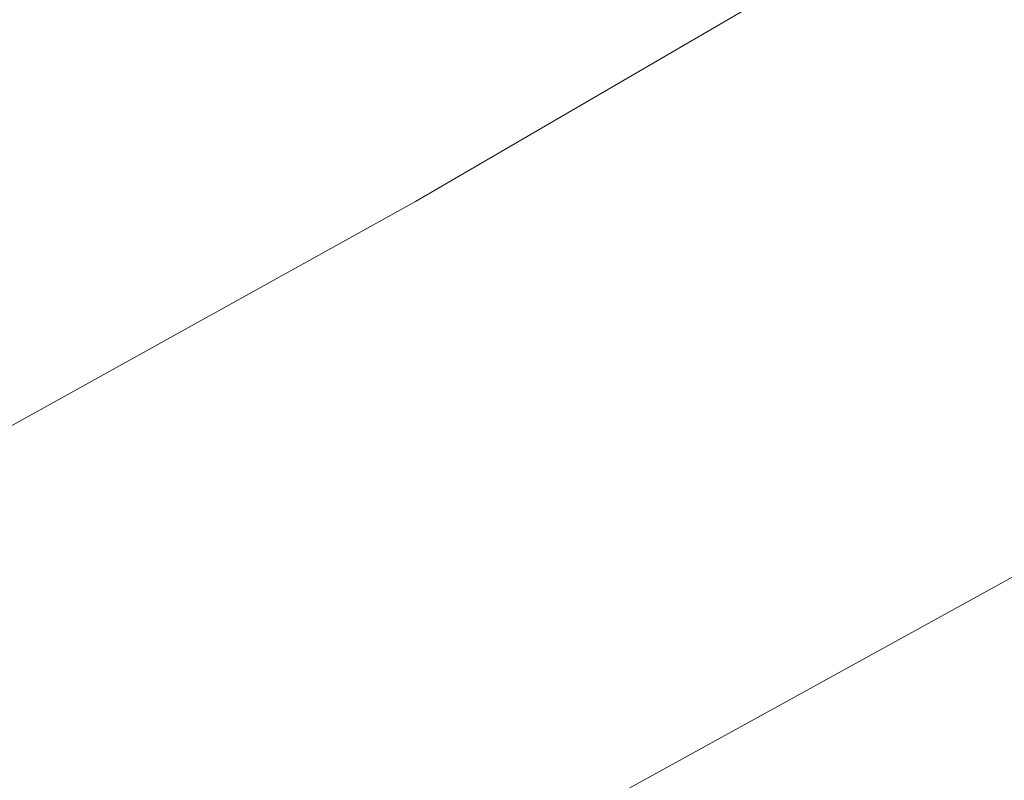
# Model space of a CAD drawing. Extents: x 1620613 to 1693141, y 557269 to 607790.
# Tile 943 of 1056: x 1620876.2 to 1620877.84, y 607340.51 to 607341.78. Entities that reach past the tile are written whole.
import ezdxf

# ---------------------------------------------------------------- set-up
doc = ezdxf.new("R2010")
doc.units = 0
doc.header["$LTSCALE"] = 10
doc.header["$MEASUREMENT"] = 0
for name, pattern in [('DGN Style 2', [7.346996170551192, 4.408197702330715, -2.938798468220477]), ('DGN Style 3', [10.28579463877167, 7.346996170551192, -2.938798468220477]), ('DGN Style 5', [5.142897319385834, 2.204098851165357, -2.938798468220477])]:
    doc.linetypes.add(name, pattern=pattern)
for name, color, linetype, lineweight in [('DT_X_Contour_Minor', 136, 'DGN Style 3', 0), ('PV_X_Driveway', 7, 'DGN Style 5', 0), ('SV_X_Top_of_Bank', 97, 'DGN Style 2', 0)]:
    doc.layers.add(name, color=color, linetype=linetype, lineweight=lineweight)

# ---------------------------------------------------------------- blocks, each defined once
blk = doc.blocks.new('*U1004')
at = {"layer": 'DT_X_Contour_Minor', "transparency": 33554559, "flags": 128}
for points, elevation in [([(-24.18095962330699, 52.19456630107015), (-26.13961108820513, 50.80046222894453), (-26.52381164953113, 50.52720175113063), (-26.83699127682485, 50.30489349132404), (-27.07914997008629, 50.13353744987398), (-27.25028772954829, 50.01313362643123), (-27.6119605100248, 49.75999305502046), (-27.86025474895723, 49.55198737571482), (-28.33388288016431, 49.11782576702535), (-29.03284490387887, 48.4575082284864), (-29.95714082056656, 47.57103476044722), (-32.72237512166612, 44.90556427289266), (-33.69162985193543, 43.94827698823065), (-34.52546831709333, 43.07551799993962), (-35.22389051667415, 42.287287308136), (-35.78689645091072, 41.58358491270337), (-37.10769058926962, 39.81974958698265), (-37.57608096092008, 39.21586285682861), (-37.99065647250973, 38.72707916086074), (-38.35141712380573, 38.35339849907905), (-38.65836291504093, 38.09482087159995), (-39.40513187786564, 37.55875124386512), (-39.65607010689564, 37.37009547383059), (-39.84880807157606, 37.20618038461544), (-39.98334577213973, 37.06700597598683), (-40.05968320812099, 36.95257224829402), (-40.18564935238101, 36.68040321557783), (-40.22203130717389, 36.57873467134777), (-40.23670256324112, 36.47785581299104), (-40.22966312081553, 36.37776664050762), (-40.20091298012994, 36.27846715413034), (-40.01608735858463, 35.81691215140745), (-40.15048069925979, 35.74531068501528), (-40.16360001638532, 35.73708894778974), (-40.14536082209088, 35.74311007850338), (-40.09576311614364, 35.76337407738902), (-40.01480689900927, 35.79788094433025), (-39.75711230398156, 35.90888974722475), (-39.66908160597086, 35.93833058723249), (-39.59826045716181, 35.94339650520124), (-39.54464885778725, 35.924087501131), (-39.50824680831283, 35.88040357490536), (-39.43412074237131, 35.73141320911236), (-39.40460542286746, 35.66106522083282), (-39.37165401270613, 35.56176403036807), (-39.33526651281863, 35.4335096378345), (-39.29544292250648, 35.2763020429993), (-39.18466522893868, 34.81847752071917), (-39.17252586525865, 34.65688272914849), (-39.21919104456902, 34.51546674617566), (-39.32466076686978, 34.39422957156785), (-39.48893503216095, 34.2931712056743), (-40.00540579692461, 34.0505873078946), (-40.19436498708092, 33.96038744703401), (-40.37388948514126, 33.87172578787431), (-40.54397928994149, 33.78460233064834), (-40.70463440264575, 33.69901707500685), (-41.12046844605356, 33.47284066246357), (-41.26366915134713, 33.39187158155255), (-41.38139573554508, 33.31859664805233), (-41.4736481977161, 33.25301586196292), (-41.54042653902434, 33.19512922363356), (-41.68453661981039, 33.05102371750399), (-41.74308398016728, 32.99779644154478), (-41.81064350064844, 32.94619374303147), (-41.88721518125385, 32.89621562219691), (-41.97279902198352, 32.84786207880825), (-42.21303881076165, 32.72108539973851), (-42.29075835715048, 32.67889523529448), (-42.34373715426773, 32.64740725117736), (-42.37197520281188, 32.62662144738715), (-42.37547250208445, 32.61653782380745), (-42.35181096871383, 32.60391773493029), (-42.39091265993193, 32.583645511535), (-42.52596388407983, 32.53229390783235), (-42.75696464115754, 32.44986292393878), (-43.08391493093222, 32.33635255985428), (-44.0837150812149, 31.99221908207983), (-44.42547770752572, 31.87377317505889), (-44.70091547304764, 31.776535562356), (-44.91002837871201, 31.70050624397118), (-45.05281642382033, 31.64568522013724), (-45.34515139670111, 31.52777354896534), (-45.44244383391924, 31.48830485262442), (-45.51506991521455, 31.45833251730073), (-45.56302964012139, 31.43785654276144), (-45.58632300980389, 31.42687692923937), (-45.61555018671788, 31.41025977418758), (-45.65389966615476, 31.39085678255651), (-45.74702772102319, 31.34511067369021), (-45.89493435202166, 31.27302144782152), (-46.0976195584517, 31.1745891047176), (-46.71115154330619, 30.87697870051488), (-46.99779240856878, 30.74271758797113), (-47.39756601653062, 30.56314205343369), (-47.91047236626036, 30.33825209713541), (-48.53651145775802, 30.06804771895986), (-50.35679269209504, 29.28708348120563), (-51.06820952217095, 28.98171731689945), (-51.83724908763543, 28.65134200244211), (-52.66391138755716, 28.29595753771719), (-53.54819642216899, 27.91556392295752), (-55.9831201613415, 26.86783541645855), (-57.01666897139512, 26.41871289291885), (-58.29112259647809, 25.85714170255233), (-59.80648103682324, 25.18312184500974), (-61.56274429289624, 24.39665332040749), (-66.5673193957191, 22.14947236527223), (-68.33273958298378, 21.3572880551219), (-69.87556881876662, 20.66612084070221), (-71.19580710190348, 20.07597072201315), (-72.29345443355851, 19.58683769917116), (-74.92372604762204, 18.41717243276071), (-76.0391293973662, 17.92006916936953), (-77.4126357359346, 17.30600832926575), (-79.04424506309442, 16.57498991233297), (-80.93395737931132, 15.72701391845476), (-86.31732754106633, 13.30980116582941), (-88.17255430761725, 12.47632087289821), (-89.70070698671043, 11.78878955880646), (-90.90178557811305, 11.24720722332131), (-91.77579008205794, 10.85157386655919), (-93.67036997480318, 9.991150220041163), (-94.38000876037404, 9.669193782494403), (-95.0879901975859, 9.348642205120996), (-95.79431428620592, 9.02949548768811), (-96.49898102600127, 8.71175363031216), (-98.37588253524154, 7.866315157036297), (-99.06783932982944, 7.55473544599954), (-99.73603358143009, 7.254075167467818), (-100.380465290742, 6.964334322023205), (-101.0011344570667, 6.685512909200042), (-102.6245688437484, 5.956548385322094), (-103.1982293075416, 5.697795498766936), (-103.7016349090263, 5.468260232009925), (-104.1347856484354, 5.26794258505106), (-104.4976815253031, 5.096842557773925), (-105.3717307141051, 4.679532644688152), (-105.6991237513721, 4.523773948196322), (-106.0257659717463, 4.369480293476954), (-106.3516573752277, 4.216651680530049), (-106.6767979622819, 4.065288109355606), (-107.5428384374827, 3.663605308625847), (-107.8765955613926, 3.5093037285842), (-108.228336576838, 3.347661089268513), (-108.5980614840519, 3.178677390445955), (-108.9857702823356, 3.002352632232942), (-110.0436389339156, 2.522365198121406), (-110.3899303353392, 2.366441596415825), (-110.6354030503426, 2.258661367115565), (-110.7800570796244, 2.199024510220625), (-110.8238924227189, 2.187531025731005), (-110.8063617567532, 2.221072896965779), (-110.8176179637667, 2.22399142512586), (-110.864534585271, 2.207590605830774), (-110.9471116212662, 2.171870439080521), (-111.065349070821, 2.116830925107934), (-111.4281961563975, 1.944299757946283), (-111.549772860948, 1.887374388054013), (-111.6423676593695, 1.845996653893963), (-111.7059805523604, 1.820166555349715), (-111.7406115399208, 1.809884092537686), (-111.7943182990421, 1.803194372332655), (-111.8286533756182, 1.792639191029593), (-111.8913785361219, 1.765990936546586), (-111.9824937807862, 1.723249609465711), (-112.1019991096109, 1.66441520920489), (-112.4585334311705, 1.486066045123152), (-112.6107108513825, 1.409811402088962), (-112.7998423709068, 1.314809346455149), (-113.0259279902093, 1.201059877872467), (-113.2889677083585, 1.068562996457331), (-114.0396790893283, 0.69024142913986), (-114.2872314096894, 0.568059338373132), (-114.4668548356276, 0.4852542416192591), (-114.5785493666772, 0.4418261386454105), (-114.6223150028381, 0.4377750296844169), (-114.648451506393, 0.4794747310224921), (-114.6577560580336, 0.4941408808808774), (-114.6660673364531, 0.5068645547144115), (-114.6733853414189, 0.5176457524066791), (-114.6797100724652, 0.5264844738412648), (-114.7069078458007, 0.5631993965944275), (-114.8184190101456, 0.5857427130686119), (-114.8512880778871, 0.5817863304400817), (-114.9021047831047, 0.5602557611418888), (-114.9708691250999, 0.521151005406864), (-115.0575811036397, 0.4644720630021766), (-115.3127432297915, 0.2898959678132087), (-115.4414968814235, 0.1639744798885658), (-115.6363862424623, -0.08285791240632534), (-115.8974113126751, -0.4506012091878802), (-116.2245720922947, -0.9392554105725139), (-117.1851817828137, -2.403547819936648), (-117.5714658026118, -2.953456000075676), (-118.0098605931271, -3.504961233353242), (-118.500366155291, -4.058063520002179), (-119.0429824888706, -4.612762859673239), (-120.5594404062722, -6.094090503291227), (-121.1927058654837, -6.659830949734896), (-121.9551588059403, -7.246056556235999), (-122.8467992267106, -7.852767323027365), (-123.8676271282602, -8.479963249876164), (-126.7620848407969, -10.17979926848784), (-127.864000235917, -10.8284669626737), (-128.9989031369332, -11.49959303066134), (-130.1667935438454, -12.19317747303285), (-131.3676714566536, -12.90922028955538), (-134.6139958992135, -14.84861229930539), (-135.6910177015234, -15.49258175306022), (-136.4873397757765, -15.96994610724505), (-137.00296212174, -16.28070536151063), (-137.237884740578, -16.42485951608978), (-137.4900787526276, -16.58713046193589), (-137.7565083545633, -16.75856111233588), (-138.3666516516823, -17.1511498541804), (-139.3205086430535, -17.76489668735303), (-140.6180793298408, -18.59980161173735), (-144.5365527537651, -21.12109219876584), (-146.057583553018, -22.07550189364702), (-147.6818208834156, -23.04776303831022), (-149.4092647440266, -24.03787563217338), (-151.2399151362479, -25.04583967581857), (-156.2592582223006, -27.75754572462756), (-157.9071188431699, -28.64785731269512), (-159.0861933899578, -29.28501254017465), (-159.7964818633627, -29.66901140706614), (-160.0379842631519, -29.799853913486), (-160.0569425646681, -29.81122544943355), (-160.0890574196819, -29.82893668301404), (-160.1711832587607, -29.87354173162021), (-160.3033200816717, -29.94504059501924), (-160.4854678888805, -30.04343327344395), (-161.0378766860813, -30.34167216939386), (-161.453391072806, -30.58673781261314), (-162.2856276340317, -31.09825556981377), (-163.5345863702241, -31.8762254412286), (-165.2002672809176, -32.92064742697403), (-173.9457966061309, -38.41633829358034), (-174.5053201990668, -38.7314004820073), (-174.867815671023, -38.89980899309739), (-175.7155062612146, -39.27000787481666), (-177.0483919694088, -39.84199712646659), (-178.8664727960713, -40.61577674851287), (-184.3616151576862, -42.94824290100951), (-186.1728366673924, -43.71679719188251), (-187.4851444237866, -44.27311045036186), (-188.2985384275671, -44.61718267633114), (-188.6130186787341, -44.74901386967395), (-188.7864143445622, -44.81757567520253), (-188.8437101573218, -44.84031453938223), (-188.8855508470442, -44.85710977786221), (-188.9119364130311, -44.86796139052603), (-188.9228668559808, -44.87286937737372), (-188.931407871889, -44.87803250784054), (-188.9728376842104, -44.90323402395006), (-189.0907213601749, -44.97496622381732), (-189.2850588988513, -45.09322910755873), (-189.5558503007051, -45.25802267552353), (-190.9979358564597, -46.13563092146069), (-200.9809675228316, -50.38128774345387), (-202.8592208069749, -51.18005113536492), (-204.215538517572, -51.75677410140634), (-205.04992065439, -52.11145664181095), (-205.3623672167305, -52.24409875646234), (-205.4996439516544, -52.30175716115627), (-205.6967714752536, -52.38455384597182), (-206.1851964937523, -52.58970009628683), (-206.9649190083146, -52.91719591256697), (-208.0359390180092, -53.36704129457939), (-211.2803890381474, -54.72976173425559), (-212.5267256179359, -55.24626083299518), (-213.8323978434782, -55.77371779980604), (-215.1974057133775, -56.31213263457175), (-216.6217492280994, -56.86150533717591), (-220.4991127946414, -58.34110970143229), (-221.7850403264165, -58.8320294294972), (-222.734800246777, -59.19508533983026), (-223.3483925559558, -59.43027743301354), (-223.6258172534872, -59.53760570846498), (-223.9173929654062, -59.65332935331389), (-224.22196076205, -59.77157573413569), (-224.9169823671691, -60.039522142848), (-226.0024577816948, -60.45716857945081), (-227.4783870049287, -61.02451504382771), (-231.9348033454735, -62.73703898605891), (-233.6412232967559, -63.39652951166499), (-235.4181708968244, -64.09060813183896), (-237.2656461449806, -64.81927484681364), (-239.1836490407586, -65.5825296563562), (-244.3923602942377, -67.6639932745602), (-246.1431725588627, -68.36306236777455), (-247.4890759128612, -68.89917193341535), (-248.4300703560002, -69.27232197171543), (-248.9661558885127, -69.48251248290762), (-249.8558387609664, -69.82574114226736), (-250.2946615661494, -69.97874927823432), (-250.9438678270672, -70.1803521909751), (-251.8034575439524, -70.43054988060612), (-252.8734307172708, -70.72934234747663), (-256.0072037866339, -71.59091529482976), (-257.3000331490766, -71.91154492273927), (-258.8281914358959, -72.22725409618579), (-260.5916786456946, -72.53804281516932), (-262.5904947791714, -72.84391107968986), (-268.2344430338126, -73.6529991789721), (-269.2004858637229, -74.22120432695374), (-267.8656531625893, -75.31900369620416), (-264.229944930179, -76.94639728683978), (-258.2933611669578, -79.1033850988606), (-239.394637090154, -85.56147822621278), (-233.1634486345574, -87.66069986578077), (-228.643926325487, -89.1147949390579), (-225.8360701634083, -89.92376344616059), (-224.7398801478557, -90.08760538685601), (-224.0989283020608, -89.66434847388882), (-223.7262266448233, -89.61622242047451), (-223.0888355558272, -89.78928694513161), (-222.1867550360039, -90.18354204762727), (-221.0199850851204, -90.79898772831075), (-217.5556793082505, -92.7350969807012), (-216.3597373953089, -93.36094720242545), (-215.3701409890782, -93.78641592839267), (-214.5868900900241, -94.01150315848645), (-214.0099846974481, -94.03620889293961), (-211.7992323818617, -93.68394549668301), (-207.7296554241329, -92.34900280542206), (-206.1300878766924, -91.03043986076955), (-205.8097007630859, -90.77156042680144), (-205.5340683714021, -90.56002053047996), (-205.303190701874, -90.39582017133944), (-205.117067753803, -90.27895934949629), (-204.6804128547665, -90.0304498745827), (-204.5339060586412, -89.94748955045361), (-204.4218768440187, -89.88499068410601), (-204.3443252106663, -89.84295327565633), (-204.3012511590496, -89.82137732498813), (-204.2323571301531, -89.79112340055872), (-204.0175103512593, -89.70875089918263), (-203.4246405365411, -89.48432383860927), (-202.4537476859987, -89.11784221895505), (-201.1048318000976, -88.60930603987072), (-197.0036920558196, -87.06380348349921), (-195.53523340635, -86.48951762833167), (-194.2057122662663, -85.92578698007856), (-193.0151286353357, -85.37261153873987), (-191.963482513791, -84.8299913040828), (-189.3443428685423, -83.39707762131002), (-188.3270215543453, -82.8713957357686), (-187.2394123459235, -82.36903534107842), (-186.0815152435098, -81.88999643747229), (-184.8533302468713, -81.4342790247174), (-181.484453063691, -80.2501279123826), (-180.3467177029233, -79.84876827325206), (-179.4601695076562, -79.53280269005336), (-178.8248084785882, -79.30223116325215), (-178.4406346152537, -79.15705369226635), (-177.7510872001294, -78.88377251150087), (-177.4752271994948, -78.77552726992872), (-177.1648077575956, -78.65575243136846), (-176.8198288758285, -78.52444799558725), (-176.4402905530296, -78.38161396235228), (-175.3821091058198, -77.98535041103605), (-174.657990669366, -77.70635111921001), (-173.2792714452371, -77.1665509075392), (-171.2459514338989, -76.3659497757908), (-168.5580306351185, -75.30454772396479), (-160.5174407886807, -72.12640769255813), (-157.8664053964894, -71.07881973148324), (-155.9437416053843, -70.31966087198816), (-154.7494494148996, -69.8489311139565), (-154.2835288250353, -69.66663045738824), (-154.0122360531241, -69.56506750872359), (-153.8901976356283, -69.51096790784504), (-153.7275519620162, -69.42484131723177), (-153.5242990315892, -69.30668773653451), (-153.2804388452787, -69.15650716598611), (-152.5760020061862, -68.71332299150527), (-152.3022596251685, -68.54918621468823), (-152.0093601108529, -68.38916401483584), (-151.6973034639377, -68.23325639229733), (-151.3660896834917, -68.08146334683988), (-150.457310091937, -67.68216799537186), (-149.7965649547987, -67.40557416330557), (-148.4959142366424, -66.87526418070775), (-146.5553579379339, -66.09123804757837), (-143.9748960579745, -65.05349576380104), (-136.2404569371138, -61.94789480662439), (-133.6499864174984, -60.91447590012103), (-131.6794041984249, -60.14341989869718), (-130.3287102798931, -59.63472680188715), (-129.597904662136, -59.38839661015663), (-128.475607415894, -59.08133330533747), (-128.0837312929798, -58.95530226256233), (-127.7498258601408, -58.8075066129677), (-127.4738911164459, -58.63794635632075), (-127.2559270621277, -58.44662149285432), (-126.3740264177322, -57.50298804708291), (-125.5114376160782, -56.88272472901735), (-125.3272058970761, -56.75648262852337), (-125.1441916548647, -56.64358346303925), (-124.9623948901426, -56.54402723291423), (-124.7818156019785, -56.45781393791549), (-124.3018941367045, -56.24570239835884), (-124.1252345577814, -56.16937275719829), (-123.9551969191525, -56.09946748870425), (-123.7917812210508, -56.03598659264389), (-123.634987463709, -55.97893006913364), (-123.2257000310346, -55.83534516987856), (-123.0975281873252, -55.78019966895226), (-123.0199782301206, -55.7224518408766), (-122.9930501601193, -55.66210168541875), (-123.01674397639, -55.59914920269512), (-123.2454328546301, -55.29929885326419), (-123.5280223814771, -55.37079651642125), (-123.557898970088, -55.37377578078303), (-123.5264189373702, -55.35207171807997), (-123.4335822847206, -55.30568432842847), (-123.2793890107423, -55.23461361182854), (-122.7863981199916, -55.01218059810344), (-122.5932278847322, -54.92795936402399), (-122.383460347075, -54.84212042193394), (-122.1570955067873, -54.75466377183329), (-121.9141333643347, -54.66558941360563), (-121.2441045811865, -54.42590084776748), (-120.9864257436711, -54.32681635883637), (-120.7159108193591, -54.20932931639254), (-120.4325598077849, -54.07343972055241), (-120.1363727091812, -53.91914757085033), (-119.3294256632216, -53.48316510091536), (-119.0607926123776, -53.33840922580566), (-118.8601037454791, -53.23112845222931), (-118.7273590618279, -53.1613227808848), (-118.6625585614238, -53.1289922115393), (-118.5803494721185, -53.09274416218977), (-118.5320814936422, -53.07158985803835), (-118.4489343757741, -53.0353129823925), (-118.330908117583, -52.9839135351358), (-118.1780027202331, -52.91739151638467), (-117.723749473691, -52.71983603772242), (-117.574481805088, -52.65467205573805), (-117.4673687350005, -52.60734671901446), (-117.40241026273, -52.57786002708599), (-117.3796063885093, -52.56621198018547), (-117.3750021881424, -52.55893538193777), (-117.32292377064, -52.53514638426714), (-117.1701416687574, -52.46923683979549), (-116.916655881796, -52.36120674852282), (-116.56246641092, -52.21105611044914), (-115.4836895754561, -51.75449367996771), (-115.0592612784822, -51.57221276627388), (-114.5950590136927, -51.36779184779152), (-114.0910827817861, -51.14123092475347), (-113.547332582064, -50.89252999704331), (-112.044300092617, -50.1998075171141), (-111.4609096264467, -49.93227813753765), (-110.8380125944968, -49.64923185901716), (-110.1756089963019, -49.3506686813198), (-109.4736988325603, -49.03658860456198), (-107.5492629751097, -48.17835253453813), (-106.8173808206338, -47.85253848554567), (-106.0650612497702, -47.51877339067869), (-105.2923042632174, -47.17705725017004), (-104.4991098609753, -46.82739006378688), (-102.3566749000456, -45.88434283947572), (-101.3863502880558, -45.45568486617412), (-100.0822026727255, -44.87699636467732), (-98.44423205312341, -44.14827733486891), (-96.4724384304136, -43.26952777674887), (-90.76922476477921, -40.72615491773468), (-88.75926945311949, -39.8289467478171), (-87.00681376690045, -39.04485188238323), (-85.5118577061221, -38.37387032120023), (-84.27440127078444, -37.81600206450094), (-81.31785027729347, -36.47917111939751), (-80.27335569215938, -36.00698643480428), (-79.35728518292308, -35.59305558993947), (-78.56963874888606, -35.23737858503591), (-77.91041639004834, -34.9399554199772), (-76.32372220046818, -34.22449876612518), (-75.53716309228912, -33.87114173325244), (-74.36750640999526, -33.34766312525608), (-72.81475215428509, -32.65406294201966), (-70.87890032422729, -31.79034118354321), (-65.20583201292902, -29.2602543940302), (-63.27956802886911, -28.40062648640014), (-61.75557730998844, -27.71930785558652), (-60.63385985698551, -27.21629850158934), (-59.91441566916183, -26.89159842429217), (-58.53226218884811, -26.26347725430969), (-58.06345880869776, -26.05004163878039), (-57.69366377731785, -25.88082566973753), (-57.42287709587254, -25.75582934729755), (-57.25109876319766, -25.6750526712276), (-56.92503434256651, -25.51860773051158), (-56.77381655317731, -25.44516997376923), (-56.56471150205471, -25.34219040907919), (-56.29771918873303, -25.2096690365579), (-55.97283961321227, -25.04760585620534), (-55.02931106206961, -24.57604829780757), (-54.67752068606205, -24.40195806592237), (-54.3297959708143, -24.23335553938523), (-53.98613691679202, -24.0702407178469), (-53.64654352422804, -23.9126136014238), (-52.746382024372, -23.49959156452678), (-52.45081458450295, -23.36482985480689), (-52.23923338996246, -23.27031125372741), (-52.11163844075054, -23.21603576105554), (-52.06802973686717, -23.20200337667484), (-52.06372152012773, -23.21824116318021), (-52.04211588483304, -23.21375886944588), (-51.98053014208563, -23.18813364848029), (-51.87896429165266, -23.1413655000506), (-51.73741833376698, -23.07345442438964), (-51.3066556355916, -22.8641676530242), (-51.11980596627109, -22.77346711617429), (-50.88232898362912, -22.65833058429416), (-50.59422468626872, -22.51875805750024), (-50.25549307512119, -22.35474953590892), (-49.28470569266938, -21.88481215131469), (-48.97027855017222, -21.73316172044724), (-48.75508766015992, -21.63066346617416), (-48.63913302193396, -21.57731738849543), (-48.62241463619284, -21.5731234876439), (-48.71014727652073, -21.62747598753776), (-48.72413865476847, -21.63849978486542), (-48.70031330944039, -21.63080680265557), (-48.6386712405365, -21.60439704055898), (-48.53921244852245, -21.55927049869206), (-48.22356670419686, -21.41397734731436), (-48.10382505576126, -21.37670235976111), (-47.98133441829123, -21.37384726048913), (-47.85609479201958, -21.40541204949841), (-47.72810617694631, -21.47139672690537), (-47.12441166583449, -21.85963829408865), (-43.89396079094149, -19.59121021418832), (-43.19775608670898, -19.02601108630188), (-42.49362092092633, -18.30259716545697), (-41.78155529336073, -17.42096845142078), (-41.06155920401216, -16.38112494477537), (-39.13099568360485, -13.39725586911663), (-38.40827419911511, -12.38038078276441), (-37.688032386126, -11.56765733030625), (-36.97027024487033, -10.95908551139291), (-36.25498777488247, -10.55466532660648), (-34.35087408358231, -9.748413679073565), (-33.71216939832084, -9.477969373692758), (-33.22414061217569, -9.271325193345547), (-32.88678772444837, -9.128481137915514), (-32.70011073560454, -9.049437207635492), (-32.40320662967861, -8.923720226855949), (-31.99930430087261, -8.653783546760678), (-31.0102753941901, -7.938261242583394), (-29.4361199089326, -6.777153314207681), (-27.27683784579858, -5.170459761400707), (-20.73858357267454, -0.2918294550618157), (-18.53161800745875, 1.345858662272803), (-16.8144120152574, 2.599950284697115), (-15.58696559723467, 3.470445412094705), (-14.84927875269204, 3.957344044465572), (-13.5351265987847, 4.744278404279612), (-13.07620861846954, 5.023531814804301), (-12.68506879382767, 5.27109127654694), (-12.36170712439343, 5.486956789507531), (-12.10612361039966, 5.671128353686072), (-11.51493844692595, 6.119993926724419), (-11.03056794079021, 6.436196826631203), (-10.02084529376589, 7.048156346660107), (-8.48577050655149, 7.955872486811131), (-6.42534357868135, 9.159345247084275), (-0.230402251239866, 12.76294810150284), (1.8345676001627, 13.96469584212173), (3.383271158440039, 14.86723692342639), (4.41570842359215, 15.47057134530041), (4.931879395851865, 15.77469910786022), (5.619980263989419, 16.18676426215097), (6.044165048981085, 16.44713893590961), (6.800643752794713, 16.91921409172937), (7.889416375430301, 17.60298972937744), (9.31048291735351, 18.49846584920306), (16.71747925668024, 23.17132219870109), (21.32444000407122, 24.17666403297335), (22.23724801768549, 24.25435453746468), (23.00126030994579, 24.0565652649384), (23.6164768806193, 23.5832962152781), (24.08289772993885, 22.8345473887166), (25.91233834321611, 18.69760005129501)], 1.800041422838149), ([(-26.4221577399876, 51.95833175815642), (-27.71982852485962, 51.03469212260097), (-27.97437398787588, 50.85364810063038), (-28.18186575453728, 50.70636159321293), (-28.34230382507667, 50.59283259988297), (-28.4556881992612, 50.51306112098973), (-28.69530826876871, 50.34534719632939), (-28.85981133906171, 50.20753661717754), (-29.17360549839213, 49.91989032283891), (-29.63669074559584, 49.48240831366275), (-30.24906708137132, 48.8950905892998), (-32.08112542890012, 47.12912903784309), (-32.72328845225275, 46.49489483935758), (-33.27573376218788, 45.91666340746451), (-33.73846135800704, 45.39443474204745), (-34.11147124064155, 44.92820884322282), (-34.98654064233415, 43.75961013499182), (-35.37127004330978, 43.30610329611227), (-35.86915619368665, 42.82203181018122), (-36.48019909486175, 42.30739567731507), (-37.20439874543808, 41.76219489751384), (-39.28647348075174, 40.2675732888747), (-39.98611710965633, 39.74158006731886), (-40.52349194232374, 39.28456660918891), (-40.89859798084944, 38.89653291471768), (-41.11143522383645, 38.57747898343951), (-41.46264281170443, 37.81864151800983), (-41.56407973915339, 37.53517833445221), (-41.60498482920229, 37.25391688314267), (-41.58535808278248, 36.97485716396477), (-41.50519949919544, 36.69799917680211), (-40.98988515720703, 35.41113261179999), (-41.36458870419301, 35.2114997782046), (-41.40116681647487, 35.18857666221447), (-41.35031391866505, 35.20536424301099), (-41.21203001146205, 35.26186252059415), (-40.98631509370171, 35.35807149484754), (-40.26783396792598, 35.66757635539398), (-40.02239461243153, 35.74966068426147), (-39.8249373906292, 35.76378502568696), (-39.6754623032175, 35.70994937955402), (-39.57396934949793, 35.58815374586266), (-39.36729765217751, 35.17275207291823), (-39.29846415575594, 35.03223562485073), (-39.24696743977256, 34.92223753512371), (-39.21280750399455, 34.84275780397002), (-39.19598434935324, 34.79379643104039), (-39.17423830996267, 34.70392391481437), (-39.19917079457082, 34.65937235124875), (-39.29027777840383, 34.59312204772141), (-39.44755926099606, 34.50517300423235), (-39.67101524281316, 34.39552522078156), (-40.35513052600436, 34.07419947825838), (-40.58325396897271, 33.96678022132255), (-40.75453783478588, 33.8855167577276), (-40.86898212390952, 33.83040908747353), (-40.92658683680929, 33.80145721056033), (-41.00441330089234, 33.7591265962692), (-41.04055930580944, 33.73462800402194), (-41.09062747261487, 33.69288018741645), (-41.15461780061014, 33.63388314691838), (-41.2325302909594, 33.55763688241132), (-41.45885981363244, 33.33131454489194), (-41.55081032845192, 33.24771939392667), (-41.65691473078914, 33.16667569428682), (-41.77717302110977, 33.08818344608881), (-41.91158519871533, 33.01224264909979), (-42.28888952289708, 32.81313579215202), (-42.41095057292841, 32.74687478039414), (-42.49415548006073, 32.69742188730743), (-42.53850424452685, 32.66477711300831), (-42.54399686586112, 32.64894045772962), (-42.50683566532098, 32.62912020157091), (-42.53423417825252, 32.60898901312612), (-42.64430061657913, 32.56346063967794), (-42.83703498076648, 32.49253508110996), (-43.11243727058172, 32.39621233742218), (-43.95706727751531, 32.10548877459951), (-44.25215094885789, 32.00285932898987), (-44.50392945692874, 31.91301366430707), (-44.71240280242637, 31.83595178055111), (-44.8775709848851, 31.77167367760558), (-45.26027925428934, 31.61731044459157), (-45.38764896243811, 31.56564027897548), (-45.48272688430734, 31.5264022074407), (-45.54551302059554, 31.49959622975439), (-45.5760073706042, 31.48522234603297), (-45.61426992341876, 31.46346811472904), (-45.66447487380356, 31.43806682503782), (-45.78639281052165, 31.37817862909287), (-45.98002373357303, 31.28380352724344), (-46.24536764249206, 31.15494151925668), (-47.04856871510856, 30.7653269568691), (-47.38836151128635, 30.6047740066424), (-47.80533909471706, 30.41532607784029), (-48.29950146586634, 30.19698317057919), (-48.87084862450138, 29.94974528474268), (-50.49735409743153, 29.25191761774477), (-51.13303793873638, 28.97905882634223), (-51.8202103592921, 28.68385320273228), (-52.55887135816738, 28.3663007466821), (-53.3490209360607, 28.02640145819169), (-55.52473791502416, 27.09020757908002), (-56.49371372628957, 26.66848666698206), (-57.76885342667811, 26.10546933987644), (-59.35015701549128, 25.40115559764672), (-61.23762449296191, 24.55554544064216), (-66.6790896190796, 22.11218980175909), (-68.57485017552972, 21.26142299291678), (-70.18103300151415, 20.54163929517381), (-71.49763809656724, 19.95283870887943), (-72.52466546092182, 19.49502123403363), (-74.8773014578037, 18.44881878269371), (-75.91999211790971, 17.98397094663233), (-77.28358709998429, 17.37407927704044), (-78.96808640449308, 16.61914377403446), (-80.97349003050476, 15.71916443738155), (-86.74910546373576, 13.12582776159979), (-88.72374219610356, 12.23877836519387), (-90.31594081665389, 11.52263268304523), (-91.52570132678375, 10.97739071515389), (-92.3530237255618, 10.60305246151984), (-94.04929930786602, 9.832688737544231), (-94.68466071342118, 9.54443124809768), (-95.31853824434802, 9.257431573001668), (-95.95093189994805, 8.971689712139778), (-96.58184168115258, 8.687205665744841), (-98.26228926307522, 7.930258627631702), (-98.89682115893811, 7.644555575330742), (-99.54008116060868, 7.355156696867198), (-100.1920692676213, 7.06206199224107), (-100.8527854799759, 6.765271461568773), (-102.6263328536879, 5.968902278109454), (-103.2449727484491, 5.690073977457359), (-103.7707319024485, 5.450865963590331), (-104.2036103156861, 5.251278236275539), (-104.5436079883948, 5.091310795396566), (-105.3264274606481, 4.717558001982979), (-105.6287788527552, 4.573821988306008), (-105.9487184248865, 4.422928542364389), (-106.2862461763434, 4.264877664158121), (-106.6413621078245, 4.099669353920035), (-107.6117888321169, 3.649570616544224), (-107.9746458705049, 3.481720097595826), (-108.3353969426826, 3.315742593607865), (-108.6940420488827, 3.151638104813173), (-109.0505811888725, 2.989406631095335), (-109.9985442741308, 2.55928672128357), (-110.3086120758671, 2.420033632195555), (-110.5278431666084, 2.324864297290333), (-110.6562375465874, 2.273778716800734), (-110.6937952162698, 2.266776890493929), (-110.6728333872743, 2.306883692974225), (-110.6862926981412, 2.310373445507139), (-110.7423920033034, 2.290762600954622), (-110.8411313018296, 2.24805115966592), (-110.9825105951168, 2.182239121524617), (-111.4163753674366, 1.975939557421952), (-111.5617474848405, 1.90787255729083), (-111.6724652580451, 1.858396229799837), (-111.7485286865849, 1.827510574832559), (-111.7899377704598, 1.815215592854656), (-111.8541562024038, 1.807216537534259), (-111.8952114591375, 1.794595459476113), (-111.9702134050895, 1.76273151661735), (-112.0791620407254, 1.71162470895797), (-112.2220573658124, 1.641275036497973), (-112.6483738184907, 1.428018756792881), (-112.8175543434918, 1.34328058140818), (-113.0053585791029, 1.249008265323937), (-113.2117865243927, 1.145201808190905), (-113.4368381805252, 1.031861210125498), (-114.0618075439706, 0.7169074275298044), (-114.2700324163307, 0.618599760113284), (-114.4259800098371, 0.5598920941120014), (-114.5296503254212, 0.5407844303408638), (-114.5810433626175, 0.5612767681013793), (-114.6483884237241, 0.6687230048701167), (-114.6723631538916, 0.7065127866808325), (-114.6937785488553, 0.7392974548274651), (-114.7126346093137, 0.7670770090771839), (-114.7289313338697, 0.7898514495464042), (-114.799010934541, 0.884453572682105), (-115.0863380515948, 0.9425401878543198), (-115.1710306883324, 0.9323459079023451), (-115.3019684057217, 0.8768688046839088), (-115.4791512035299, 0.7761088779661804), (-115.702579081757, 0.6300661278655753), (-116.3600468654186, 0.180241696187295), (-116.6101513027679, -0.01975269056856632), (-116.8673637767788, -0.2823675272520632), (-117.131684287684, -0.6076028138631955), (-117.4031128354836, -0.995458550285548), (-118.1363996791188, -2.11323444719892), (-118.4312717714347, -2.533009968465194), (-118.765922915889, -2.954004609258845), (-119.1403531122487, -3.376218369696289), (-119.5545623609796, -3.79965124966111), (-120.712159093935, -4.930431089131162), (-121.2576473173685, -5.398751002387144), (-122.025914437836, -5.955625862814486), (-123.0169604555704, -6.601055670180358), (-124.2307853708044, -7.33504042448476), (-127.7646903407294, -9.410406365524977), (-129.0504631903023, -10.16678530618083), (-130.2573530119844, -10.87939767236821), (-131.3853598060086, -11.54824346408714), (-132.4344835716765, -12.17332268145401), (-135.1269695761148, -13.78184516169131), (-136.0246570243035, -14.31878836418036), (-136.6983548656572, -14.72322611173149), (-137.1480630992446, -14.99515840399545), (-137.3737817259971, -15.13458524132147), (-137.677045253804, -15.32971620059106), (-137.9974270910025, -15.53586171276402), (-138.7311249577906, -16.00795002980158), (-139.8781388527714, -16.74598115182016), (-141.4384687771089, -17.74995507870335), (-146.1504366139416, -20.78180929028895), (-147.8899061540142, -21.88109677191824), (-149.5743388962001, -22.90506855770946), (-151.2037348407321, -23.85372464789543), (-152.7780939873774, -24.72706504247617), (-156.9030026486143, -26.95555183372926), (-158.2580997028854, -27.68774060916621), (-159.2297093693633, -28.21294184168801), (-159.8178316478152, -28.53115553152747), (-160.0224665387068, -28.64238167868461), (-160.0568430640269, -28.66300134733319), (-160.0893978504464, -28.68125328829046), (-160.1612798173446, -28.72054435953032), (-160.2724889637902, -28.78087456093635), (-160.4230252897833, -28.8622438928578), (-160.8768917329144, -29.10728095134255), (-161.2334875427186, -29.31818412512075), (-161.9628751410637, -29.7671158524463), (-163.0650545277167, -30.45407613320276), (-164.540025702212, -31.3790649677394), (-168.9703378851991, -34.16307326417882), (-170.4930653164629, -35.11789278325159), (-171.7385134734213, -35.89434511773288), (-172.7066823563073, -36.49243026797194), (-173.3975719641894, -36.91214823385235), (-174.8702385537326, -37.79357323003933), (-175.577311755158, -38.18167739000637), (-176.5940314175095, -38.68492112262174), (-177.9203975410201, -39.30330442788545), (-179.5564101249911, -40.0368273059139), (-184.331972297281, -42.14640774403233), (-185.9600141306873, -42.86267835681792), (-187.2624680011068, -43.4293048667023), (-188.2393339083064, -43.84628727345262), (-188.890611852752, -44.11362557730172), (-190.1932357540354, -44.62700225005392), (-190.8766222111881, -44.90431178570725), (-191.9498136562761, -45.35120788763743), (-193.4128100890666, -45.9676905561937), (-195.265611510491, -46.75375979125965), (-200.7261552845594, -49.0760598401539), (-202.5265453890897, -49.8416973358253), (-203.8323078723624, -50.39688478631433), (-204.6434427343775, -50.74162219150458), (-204.9599499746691, -50.87590955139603), (-205.1444657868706, -50.9534091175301), (-205.4094279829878, -51.06469744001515), (-206.0659277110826, -51.34043773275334), (-207.1139649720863, -51.78062999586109), (-208.5535397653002, -52.38527422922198), (-212.9144559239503, -54.21692814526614), (-214.4953707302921, -54.87517555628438), (-215.9674280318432, -55.47617735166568), (-217.3306278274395, -56.01993353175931), (-218.5849701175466, -56.50644409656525), (-221.7847395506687, -57.72747811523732), (-222.8509311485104, -58.13458622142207), (-223.6496788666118, -58.44013502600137), (-224.1809827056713, -58.64412452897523), (-224.4448426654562, -58.74655473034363), (-224.7918773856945, -58.88428953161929), (-225.0772514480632, -58.99538952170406), (-225.673097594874, -59.22538839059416), (-226.5794158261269, -59.57428613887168), (-227.796206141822, -60.04208276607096), (-231.4549430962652, -61.44807227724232), (-232.9376689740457, -62.02218422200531), (-234.6417938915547, -62.69002792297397), (-236.5673178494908, -63.4516033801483), (-238.7142408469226, -64.3069105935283), (-244.7345675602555, -66.71270550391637), (-246.739514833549, -67.51349833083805), (-248.2391116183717, -68.111530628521), (-249.2333579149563, -68.50680239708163), (-249.72225372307, -68.69931363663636), (-250.3521752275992, -68.94232956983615), (-250.7275681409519, -69.0684500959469), (-251.3813057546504, -69.26454972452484), (-252.313388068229, -69.53062845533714), (-253.523815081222, -69.86668628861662), (-257.1227467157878, -70.85614598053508), (-258.6074759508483, -71.22436795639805), (-260.3624649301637, -71.58693911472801), (-262.3877136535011, -71.94385945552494), (-264.6832221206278, -72.2951289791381), (-271.1649243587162, -73.22431328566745), (-272.2743608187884, -73.87685941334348), (-270.7413935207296, -75.13760956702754), (-266.5660224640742, -77.00656374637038), (-259.7482476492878, -79.48372195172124), (-238.0443097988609, -86.90041586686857), (-230.9031500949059, -89.32110521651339), (-225.7576243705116, -91.02065282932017), (-222.6077326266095, -91.99905870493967), (-221.453474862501, -92.2563228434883), (-221.0362994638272, -91.98083823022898), (-220.7937196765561, -91.94951449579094), (-220.3788618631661, -92.06215675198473), (-219.7917260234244, -92.31876499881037), (-219.0323121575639, -92.71933923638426), (-216.7775044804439, -93.9794918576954), (-215.9991035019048, -94.38683808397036), (-215.3550063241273, -94.66376229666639), (-214.8452129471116, -94.81026449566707), (-214.4697233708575, -94.82634468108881), (-213.0308142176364, -94.59706751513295), (-209.0644522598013, -93.2959824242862), (-208.0970566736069, -93.20292095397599), (-206.8947393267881, -93.48134443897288), (-205.4575002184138, -94.13125287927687), (-203.7853393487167, -95.15264627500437), (-199.0130146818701, -98.3716752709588), (-197.5992905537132, -99.25004037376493), (-196.9373616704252, -99.47086393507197), (-197.0272280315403, -99.03414595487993), (-197.8688896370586, -97.93988643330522), (-201.1157142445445, -94.14513898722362), (-202.1445991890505, -92.86694454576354), (-202.7961355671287, -91.87842180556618), (-203.0703233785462, -91.1795707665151), (-202.9671626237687, -90.77039142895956), (-201.6052657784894, -89.53678849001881), (-196.2946542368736, -87.53550001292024), (-195.1693159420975, -87.08935588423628), (-194.06927743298, -86.60861856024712), (-192.994538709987, -86.09328804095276), (-191.9450997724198, -85.54336432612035), (-189.1803289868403, -84.0307768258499), (-188.1064418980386, -83.47586562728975), (-186.9583587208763, -82.94557265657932), (-185.7360794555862, -82.43989791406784), (-184.4396041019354, -81.9588413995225), (-180.8834083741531, -80.70884833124), (-179.6824118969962, -80.28517202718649), (-178.7465692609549, -79.95163791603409), (-178.0758804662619, -79.70824599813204), (-177.6703455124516, -79.55499627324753), (-176.9424574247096, -79.26651993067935), (-176.675729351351, -79.16141957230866), (-176.4214611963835, -79.06247575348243), (-176.1796529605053, -78.96968847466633), (-175.9503046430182, -78.88305773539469), (-175.3553223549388, -78.6602511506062), (-174.762106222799, -78.4298333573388), (-173.4286945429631, -77.90568491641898), (-171.3550873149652, -77.08780582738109), (-168.5412845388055, -75.9761960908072), (-160.0508830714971, -72.6202625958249), (-157.2561313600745, -71.51578799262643), (-155.2396773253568, -70.71931430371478), (-154.001520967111, -70.2308415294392), (-153.5416622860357, -70.0503696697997), (-153.3531027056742, -69.97977926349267), (-153.2682810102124, -69.9421778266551), (-153.155235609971, -69.88231632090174), (-153.0139665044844, -69.800194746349), (-152.8444736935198, -69.69581310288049), (-152.3548612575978, -69.38778196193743), (-152.1645990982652, -69.27370018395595), (-151.9610219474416, -69.16247820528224), (-151.74412980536, -69.05411602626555), (-151.5139226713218, -68.94861364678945), (-150.8822836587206, -68.6710870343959), (-150.2915771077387, -68.4260573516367), (-148.9931867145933, -67.89911326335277), (-146.9871124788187, -67.09025476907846), (-144.2733544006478, -65.99948186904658), (-136.0930877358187, -62.71486826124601), (-133.3686395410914, -61.62607873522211), (-131.3304949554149, -60.82317036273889), (-129.9786539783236, -60.30614314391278), (-129.313116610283, -60.07499707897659), (-128.4534217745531, -59.83978244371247), (-128.1407040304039, -59.72982814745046), (-127.8473219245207, -59.57637623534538), (-127.573275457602, -59.3794267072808), (-127.3185646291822, -59.13897956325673), (-126.1750305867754, -57.91539845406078), (-125.6638016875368, -57.54778814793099), (-125.5201019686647, -57.45771540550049), (-125.3081009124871, -57.34504445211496), (-125.027798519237, -57.20977528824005), (-124.67919478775, -57.05190791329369), (-123.658516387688, -56.60079729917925), (-123.3162236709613, -56.45018668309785), (-123.0548543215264, -56.33668779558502), (-122.8744083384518, -56.26030063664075), (-122.774885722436, -56.22102520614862), (-122.6173899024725, -56.16577302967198), (-122.578404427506, -56.13100091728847), (-122.5795698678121, -56.06812371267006), (-122.6208862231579, -55.97714141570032), (-122.702353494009, -55.85805402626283), (-123.176219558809, -55.23673432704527), (-123.2689925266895, -55.26020671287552), (-123.27880088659, -55.26118479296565), (-123.2684661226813, -55.25405943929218), (-123.2379882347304, -55.2388306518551), (-123.1873672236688, -55.21549843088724), (-123.0255203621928, -55.14247459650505), (-122.9375661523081, -55.10604744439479), (-122.7950886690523, -55.05153386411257), (-122.5980879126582, -54.97893385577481), (-122.3465638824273, -54.88824741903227), (-121.6031354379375, -54.62230168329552), (-121.3172286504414, -54.51236278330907), (-121.0170796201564, -54.38200538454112), (-120.7026883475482, -54.2312294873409), (-120.3740548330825, -54.06003509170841), (-119.4787091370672, -53.57629203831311), (-119.1806481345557, -53.41567858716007), (-118.9579743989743, -53.29664552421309), (-118.8106879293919, -53.2191928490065), (-118.7387887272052, -53.18332056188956), (-118.6475738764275, -53.14310164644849), (-118.5940182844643, -53.11962995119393), (-118.5017626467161, -53.07937905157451), (-118.370806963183, -53.02234894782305), (-118.2011512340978, -52.94853963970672), (-117.697135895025, -52.72934254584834), (-117.5315163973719, -52.65704004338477), (-117.4126694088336, -52.60453035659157), (-117.3405949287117, -52.57181348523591), (-117.3152929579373, -52.5588894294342), (-117.3101843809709, -52.55081570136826), (-117.2631252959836, -52.52895948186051), (-117.1257794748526, -52.46944611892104), (-116.8981469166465, -52.37227561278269), (-116.5802276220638, -52.23744796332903), (-115.6120605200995, -51.82769804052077), (-115.2194286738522, -51.65870471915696), (-114.7676584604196, -51.45903719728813), (-114.2567498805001, -51.22869547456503), (-113.6867029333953, -50.96767955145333), (-112.0877265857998, -50.23073815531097), (-111.4670962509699, -49.94613143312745), (-110.8044375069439, -49.64501731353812), (-110.0997503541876, -49.32739579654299), (-109.3530347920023, -48.99326688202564), (-107.3057554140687, -48.08024658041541), (-106.5441058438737, -47.74109617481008), (-105.794616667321, -47.40841018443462), (-105.0572878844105, -47.08218860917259), (-104.3321194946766, -46.76243144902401), (-102.4145509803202, -45.91836490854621), (-101.5012583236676, -45.51471419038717), (-100.1995567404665, -44.93681194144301), (-98.50944623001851, -44.18465816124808), (-96.43092679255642, -43.25825285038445), (-90.37032972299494, -40.55550331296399), (-88.25751306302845, -39.61251305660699), (-86.46451088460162, -38.81060444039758), (-84.9913231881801, -38.14977746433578), (-83.8379499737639, -37.63003212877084), (-81.18870737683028, -36.43215342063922), (-80.25277914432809, -36.00904832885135), (-79.43192639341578, -35.63814208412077), (-78.72614912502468, -35.31943468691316), (-78.13544733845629, -35.05292613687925), (-76.71367655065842, -34.4118351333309), (-75.96444420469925, -34.0753918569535), (-74.78307525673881, -33.54688028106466), (-73.16956970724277, -32.82630040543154), (-71.1239275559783, -31.91365223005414), (-65.0926996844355, -29.22383269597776), (-63.05558418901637, -28.31482348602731), (-61.46765860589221, -27.60516050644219), (-60.32892293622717, -27.09484375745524), (-59.63937717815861, -26.78387323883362), (-58.39950837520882, -26.22041349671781), (-57.97896558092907, -26.02894983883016), (-57.64723880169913, -25.8771536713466), (-57.40432803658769, -25.7650249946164), (-57.25023328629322, -25.69256380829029), (-56.95773530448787, -25.55222396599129), (-56.81331861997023, -25.48196517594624), (-56.59944205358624, -25.37644368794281), (-56.31610560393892, -25.23565950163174), (-55.96330927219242, -25.05961261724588), (-54.92990587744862, -24.54313732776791), (-54.55293985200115, -24.35628810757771), (-54.19709432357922, -24.18309691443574), (-53.86236929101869, -24.02356374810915), (-53.54876475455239, -23.87768860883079), (-52.74064665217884, -23.50689893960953), (-52.47525161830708, -23.38610528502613), (-52.28515509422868, -23.30181657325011), (-52.17035707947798, -23.25403280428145), (-52.13085757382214, -23.24275397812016), (-52.12592357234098, -23.26135036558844), (-52.10117963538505, -23.25621700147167), (-52.03064832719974, -23.22686961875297), (-51.91432964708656, -23.17330821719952), (-51.75222359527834, -23.09553279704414), (-51.25889096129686, -22.85584631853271), (-51.05811752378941, -22.75836918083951), (-50.82579668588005, -22.64570262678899), (-50.56192844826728, -22.51784665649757), (-50.2665128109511, -22.37480126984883), (-49.43667457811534, -21.97309435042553), (-49.17018562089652, -21.84487856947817), (-48.99309742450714, -21.7615114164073), (-48.90540998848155, -21.72299289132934), (-48.90712331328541, -21.72932299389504), (-49.03089319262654, -21.80600143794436), (-49.05063169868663, -21.82155339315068), (-49.01701980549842, -21.81070042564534), (-48.93005751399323, -21.77344253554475), (-48.7897448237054, -21.70977972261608), (-48.34444378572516, -21.50480565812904), (-48.17551681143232, -21.45221952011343), (-48.00271166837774, -21.44819165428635), (-47.82602835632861, -21.49272206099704), (-47.64546687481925, -21.58581074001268), (-46.7937975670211, -22.13352721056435), (-42.2364000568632, -18.93331495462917), (-41.3104534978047, -18.22286632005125), (-40.48578418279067, -17.46303995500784), (-39.76239211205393, -16.65383585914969), (-39.140277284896, -15.79525403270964), (-37.61634073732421, -13.43986552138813), (-37.04584322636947, -12.63717082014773), (-36.47730310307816, -11.99562810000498), (-35.91072036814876, -11.51523736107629), (-35.34609502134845, -11.19599860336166), (-33.84303728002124, -10.55956455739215), (-33.33886044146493, -10.34608286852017), (-32.95362323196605, -10.18296333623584), (-32.68732565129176, -10.07020596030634), (-32.53996769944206, -10.00781074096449), (-32.30559933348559, -9.908573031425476), (-31.90467404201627, -9.634235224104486), (-30.87767444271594, -8.885650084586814), (-29.22460053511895, -7.662817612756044), (-26.9454523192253, -5.96573780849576), (-20.03295799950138, -0.8078618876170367), (-17.72287080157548, 0.9096714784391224), (-15.97697994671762, 2.193864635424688), (-14.79528543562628, 3.044717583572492), (-14.17778726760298, 3.462230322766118), (-13.28338727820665, 3.997810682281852), (-12.96057946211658, 4.195819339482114), (-12.66295600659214, 4.388160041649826), (-12.39051691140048, 4.574832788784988), (-12.14326217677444, 4.75583758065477), (-11.51749536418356, 5.230959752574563), (-11.00479138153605, 5.565659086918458), (-9.93600454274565, 6.213415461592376), (-8.311134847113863, 7.174228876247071), (-6.130182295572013, 8.448099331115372), (0.4271349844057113, 12.26249659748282), (2.594258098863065, 13.52337980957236), (4.177639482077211, 14.44523149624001), (5.177279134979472, 15.02805165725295), (5.593177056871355, 15.27184029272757), (5.923915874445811, 15.46990128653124), (6.12780222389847, 15.59505155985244), (6.49140715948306, 15.82195663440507), (7.014730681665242, 16.15061651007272), (7.697772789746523, 16.58103118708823), (11.25797932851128, 18.82706088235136), (20.18971190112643, 20.77616461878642), (21.90178052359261, 21.057118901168), (23.21010100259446, 21.06465157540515), (24.11467333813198, 20.7987626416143), (24.61549753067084, 20.25945209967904), (26.01059809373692, 17.10468581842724)], 2.200041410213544)]:
    blk.add_lwpolyline(points, dxfattribs=dict(at, elevation=elevation))

msp = doc.modelspace()

# ---------------------------------------------------------------- linework, layer by layer
at = {"layer": 'PV_X_Driveway', "extrusion": (-0.06840491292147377, 0.09722345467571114, 0.9929090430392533), "elevation": -50776.94618662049, "flags": 128}
msp.add_lwpolyline([(-1675197.499388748, 432992.9258386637), (-1675193.486980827, 432991.2320525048), (-1675186.401155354, 432990.7443540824), (-1675173.477796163, 432991.3626955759), (-1675157.216023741, 432992.231291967), (-1675138.055450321, 432993.8163605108), (-1675115.649521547, 432995.5191143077), (-1675093.712223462, 432995.5584470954), (-1675072.389942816, 432993.8570568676), (-1675059.619387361, 432992.1641317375), (-1675043.90788481, 432988.1059208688), (-1675031.516761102, 432983.3011168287), (-1675013.58286424, 432975.0375323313)], dxfattribs=at)
at = {"layer": 'SV_X_Top_of_Bank', "extrusion": (0.007114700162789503, -0.05176716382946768, 0.9986338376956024), "elevation": -18855.21206843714, "flags": 128}
msp.add_lwpolyline([(1688341.399474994, 380495.2335694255), (1688359.531308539, 380495.7043637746), (1688370.463455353, 380498.0725351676), (1688395.572580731, 380506.740670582), (1688420.940108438, 380511.7574321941), (1688444.138128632, 380518.355338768), (1688467.22231404, 380528.7305743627), (1688491.262317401, 380540.2151339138), (1688508.535586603, 380545.2887184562), (1688513.5223003, 380548.4010002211), (1688516.051220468, 380548.1495454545), (1688520.39603739, 380549.3039635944), (1688525.368929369, 380551.0706712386)], dxfattribs=at)
at = {"layer": 'SV_X_Top_of_Bank', "extrusion": (0.04489057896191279, -0.1067836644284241, 0.9932683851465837), "elevation": 8952.639644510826, "flags": 128}
msp.add_lwpolyline([(1729619.200279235, -67683.47041249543), (1729610.048117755, -67689.2494116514), (1729593.286163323, -67692.1110974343), (1729566.643396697, -67690.50938442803), (1729551.852254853, -67691.88192179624), (1729536.554039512, -67691.83763185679), (1729515.835796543, -67695.68964613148), (1729501.149706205, -67697.72199223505), (1729469.279658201, -67698.3224800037)], dxfattribs=at)

# ---------------------------------------------------------------- block references
at = {"layer": 'DT_X_Contour_Minor', "transparency": 33554559}
msp.add_blockref('*U1004', (1621028.060791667, 607365.3311666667, 1050.599958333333), dxfattribs=at)

doc.saveas('drawing.dxf')
